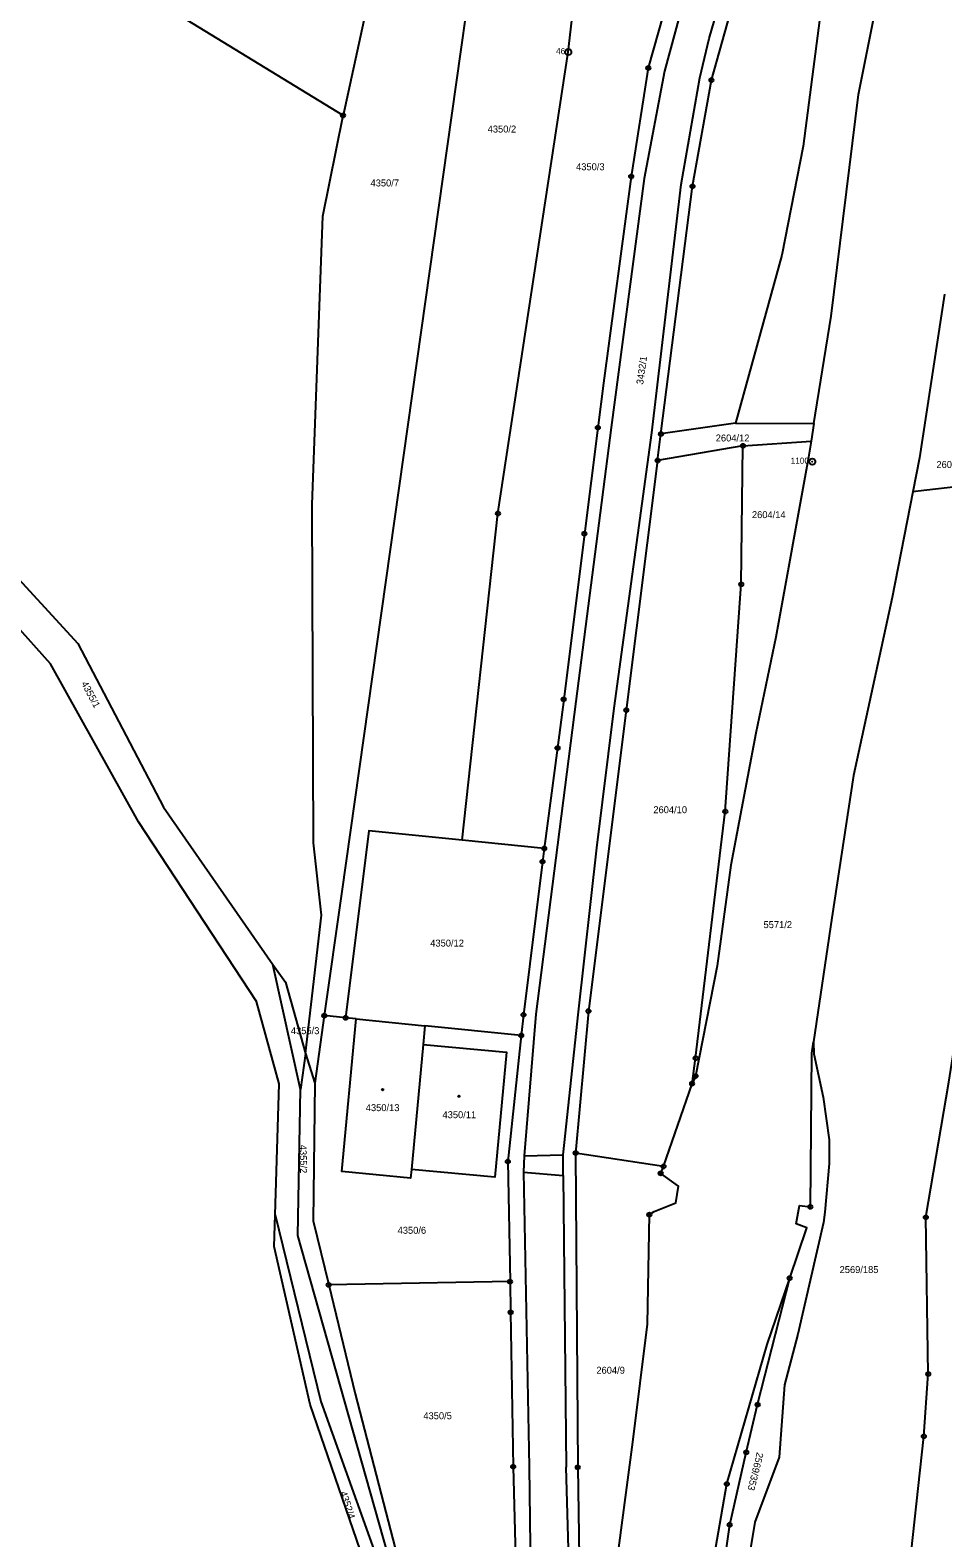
# Model space of a CAD drawing. Extents: x -733394 to -722299, y -1082822 to -1075049.
# Drawn here: x -728962.3 to -728739.7, y -1077688.1 to -1077320.2 of the extents above; entities that cross this region are included whole.
import ezdxf

# ---------------------------------------------------------------- set-up
doc = ezdxf.new("R2010")
doc.units = 0
for name, color, linetype in [('Hranice parcel', 7, 'Continuous'), ('Parcelní čísla', 7, 'Continuous'), ('Vnitřní kresba', 7, 'Continuous'), ('Značky bodu BP', 7, 'Continuous'), ('Značky budov', 7, 'Continuous')]:
    doc.layers.add(name, color=color, linetype=linetype)

msp = doc.modelspace()

# ---------------------------------------------------------------- linework, layer by layer
at = {"layer": 'Hranice parcel'}
for p, q in [((-728809.26, -1077425.22), (-728808.43, -1077418.72)), ((-728790.26, -1077416.09), (-728808.43, -1077418.72)), ((-728790.26, -1077416.09), (-728771.13, -1077416.22)), ((-728771.13, -1077416.22), (-728771.81, -1077420.52)), ((-728788.43, -1077421.63), (-728809.26, -1077425.22)), ((-728788.43, -1077421.63), (-728771.81, -1077420.52)), ((-728836.91, -1077519.91), (-728856.93, -1077517.9)), ((-728903.09, -1077548.2), (-728900.05, -1077552.56)), ((-728896.41, -1077578.72), (-728903.09, -1077548.2)), ((-728900.05, -1077552.56), (-728895.17, -1077569.95)), ((-728890.57, -1077560.7), (-728892.9, -1077577.2)), ((-728885.36, -1077561.23), (-728890.57, -1077560.7)), ((-728882.82, -1077561.49), (-728885.36, -1077561.23)), ((-728882.82, -1077561.49), (-728866.03, -1077563.18)), ((-728866.03, -1077563.18), (-728866.45, -1077567.72)), ((-728842.51, -1077565.56), (-728866.03, -1077563.18)), ((-728895.17, -1077569.95), (-728896.41, -1077578.72)), ((-728895.17, -1077569.95), (-728892.9, -1077577.2)), ((-728866.45, -1077567.72), (-728869.3, -1077598.22)), ((-728807.82, -1077597.51), (-728800.84, -1077577.33)), ((-728807.82, -1077597.51), (-728829.25, -1077594.25)), ((-728845.25, -1077625.61), (-728889.49, -1077626.4))]:
    msp.add_line(p, q, dxfattribs=at)
for points in [[(-728771.13, -1077416.22), (-728766.94, -1077389.95), (-728760.27, -1077335.92), (-728751.24, -1077290.69), (-728741.53, -1077248.13), (-728736.75, -1077208.25), (-728731.11, -1077165.28), (-728726.22, -1077132.9), (-728717.73, -1077078.26), (-728716.64, -1077071.05)], [(-728739.7, -1077130.66), (-728745.09, -1077168.42), (-728756.24, -1077232.77), (-728759.44, -1077249.71), (-728768.62, -1077308.96), (-728773.7, -1077348.51), (-728778.94, -1077375.08), (-728790.26, -1077416.09)], [(-728808.43, -1077418.72), (-728800.73, -1077358.3), (-728796.13, -1077332.4), (-728766.01, -1077225.07), (-728743.09, -1077142.83)], [(-728840.39, -1077151.92), (-728875.84, -1077294.57), (-728886, -1077341)], [(-728833.33, -1077155.71), (-728844.38, -1077233.92), (-728858.38, -1077332.94), (-728872.37, -1077431.95), (-728886.37, -1077530.97), (-728890.57, -1077560.7)], [(-728770.35, -1077182.54), (-728779.46, -1077215.43), (-728781.15, -1077220.87), (-728786.49, -1077240.22), (-728794.35, -1077268.37), (-728811.52, -1077329.4), (-728815.69, -1077355.89), (-728822.49, -1077406.3), (-728823.83, -1077417.22), (-728827.1, -1077443.09), (-728832.16, -1077483.52), (-728833.66, -1077495.36), (-728836.91, -1077519.91)], [(-728856.93, -1077517.9), (-728848.2, -1077438.16), (-728831.06, -1077325.55), (-728822.26, -1077249.46), (-728811.42, -1077199.88)], [(-728886, -1077341), (-729007.12, -1077266.87), (-729111.54, -1077202.99)], [(-729169.75, -1077320.43), (-729143.27, -1077329.47), (-729121.67, -1077338.21), (-729091.5, -1077354.13), (-729009.78, -1077417.28), (-728969.68, -1077449.18), (-728950.69, -1077469.86), (-728929.81, -1077509.82), (-728903.09, -1077548.2)], [(-728902.53, -1077609.33), (-728901.6, -1077577.38), (-728907.12, -1077557.27), (-728935.93, -1077513.39), (-728957.38, -1077474.84), (-728975.15, -1077454.95), (-729014.91, -1077424.22), (-729097.62, -1077362.7), (-729126.59, -1077347.91), (-729144.81, -1077340.2), (-729170.84, -1077331.22), (-729184.63, -1077330.81)], [(-728895.17, -1077569.95), (-728891.26, -1077536.19), (-728893.19, -1077518.52), (-728893.51, -1077435.98), (-728890.94, -1077365.55), (-728886, -1077341)], [(-728739.22, -1077384.64), (-728745.32, -1077424.56), (-728746.96, -1077432.88)], [(-728771.81, -1077420.52), (-728772.5, -1077424.85), (-728780.4, -1077468.33), (-728785.26, -1077491.74), (-728791.38, -1077523.95), (-728794.69, -1077548.55), (-728800.01, -1077575.46), (-728800.84, -1077577.33)], [(-728800.84, -1077577.33), (-728799.97, -1077571.09), (-728792.73, -1077510.89), (-728788.85, -1077455.42), (-728788.43, -1077421.63)], [(-728809.26, -1077425.22), (-728816.9, -1077486.15), (-728826.12, -1077559.6), (-728829.25, -1077594.25)], [(-728760.94, -1077798.26), (-728758.47, -1077774.39), (-728748.28, -1077699.99), (-728744.29, -1077663.39), (-728743.22, -1077648.14), (-728743.81, -1077609.92), (-728738.22, -1077576.92), (-728732.94, -1077543.42), (-728729.65, -1077512.59), (-728724.4, -1077459.57), (-728723.61, -1077430.2)], [(-728723.61, -1077430.2), (-728744.27, -1077432.57), (-728746.96, -1077432.88)], [(-728746.96, -1077432.88), (-728752.05, -1077458.68), (-728761.5, -1077502.06), (-728766.73, -1077536.81), (-728771.21, -1077567.11)], [(-728856.93, -1077517.9), (-728879.69, -1077515.61), (-728885.36, -1077561.23)], [(-728836.91, -1077519.91), (-728837.34, -1077523.13), (-728841.97, -1077560.51), (-728842.51, -1077565.56)], [(-728869.3, -1077598.22), (-728869.5, -1077600.35), (-728886.29, -1077598.77), (-728882.82, -1077561.49)], [(-728842.51, -1077565.56), (-728845.79, -1077596.31), (-728845.25, -1077625.61)], [(-728866.45, -1077567.72), (-728846.12, -1077569.62), (-728848.97, -1077600.16), (-728869.3, -1077598.22)], [(-728771.21, -1077567.11), (-728771.13, -1077570.06), (-728768.82, -1077580.56), (-728767.37, -1077591.01), (-728767.38, -1077596.82), (-728768.44, -1077608.63), (-728768.79, -1077611.18), (-728775.07, -1077638.45), (-728778.28, -1077650.84), (-728779.59, -1077668.45), (-728785.52, -1077684.36), (-728791.19, -1077718.78), (-728795.89, -1077744.35), (-728800.58, -1077769.07), (-728804.43, -1077786.43), (-728807.22, -1077798.06)], [(-728777.03, -1077624.77), (-728772.83, -1077612.45), (-728775.48, -1077611.55), (-728774.61, -1077607), (-728771.99, -1077607.37), (-728771.62, -1077569.87), (-728771.21, -1077567.11)], [(-728892.9, -1077577.2), (-728893.28, -1077610.8), (-728889.49, -1077626.4)], [(-728874.07, -1077695.51), (-728897.05, -1077614.37), (-728896.41, -1077578.72)], [(-728829.25, -1077594.25), (-728828.74, -1077670.96), (-728828.42, -1077692.92)], [(-728827.83, -1077732.77), (-728819.57, -1077697.38), (-728815.26, -1077664.83), (-728811.68, -1077635.99), (-728811.26, -1077609.26), (-728810.07, -1077608.54), (-728804.83, -1077606.4), (-728804.12, -1077602.29), (-728808.5, -1077599.2), (-728807.82, -1077597.51)], [(-728880.03, -1077696.27), (-728893.99, -1077655.59), (-728902.82, -1077617.02), (-728902.53, -1077609.33)], [(-728902.53, -1077609.33), (-728891.39, -1077654.88), (-728876.77, -1077695.82)], [(-728814.88, -1077798.03), (-728814.33, -1077792.96), (-728808.25, -1077762.29), (-728802.9, -1077730.75), (-728797.37, -1077703.98), (-728792.35, -1077674.99), (-728782.55, -1077640.93), (-728777.03, -1077624.77)], [(-728810.82, -1077798.05), (-728809.34, -1077785), (-728801.77, -1077745.16), (-728798.7, -1077729.25), (-728795.56, -1077711.81), (-728794.62, -1077706.08), (-728791.66, -1077684.97), (-728787.63, -1077667.29), (-728784.84, -1077655.63), (-728777.03, -1077624.77)], [(-728889.49, -1077626.4), (-728883, -1077653.03), (-728872.1, -1077695.08), (-728872.02, -1077695.29)], [(-728845.25, -1077625.61), (-728845.11, -1077633.11), (-728844.48, -1077670.79), (-728843.88, -1077692.73)]]:
    msp.add_lwpolyline(points, dxfattribs=at)
at = {"layer": 'Vnitřní kresba'}
for p, q in [((-728777.97, -1077221.75), (-728807.6, -1077330.16)), ((-728796.64, -1077322.25), (-728768.51, -1077224.38)), ((-728798.98, -1077331.84), (-728796.64, -1077322.25)), ((-728807.6, -1077330.16), (-728812.53, -1077356.4)), ((-728803.54, -1077357.85), (-728798.98, -1077331.84)), ((-728812.53, -1077356.4), (-728820.57, -1077417.14)), ((-728810.62, -1077418.44), (-728803.54, -1077357.85)), ((-728820.57, -1077417.14), (-728829.22, -1077484.03)), ((-728819.82, -1077485.65), (-728810.62, -1077418.44)), ((-728829.22, -1077484.03), (-728838.98, -1077560.34)), ((-728824.05, -1077519.71), (-728819.82, -1077485.65)), ((-728828.51, -1077559.74), (-728824.05, -1077519.71)), ((-728838.98, -1077560.34), (-728841.8, -1077594.95)), ((-728832.29, -1077594.65), (-728828.51, -1077559.74)), ((-728841.8, -1077594.95), (-728841.98, -1077598.87)), ((-728841.8, -1077594.95), (-728832.29, -1077594.65)), ((-728832.33, -1077599.69), (-728832.29, -1077594.65)), ((-728841.98, -1077598.87), (-728840.58, -1077670.83)), ((-728841.98, -1077598.87), (-728832.33, -1077599.69)), ((-728832.33, -1077599.69), (-728831.58, -1077670.93)), ((-728840.58, -1077670.83), (-728840.02, -1077715.98)), ((-728830.25, -1077716.1), (-728831.58, -1077670.93))]:
    msp.add_line(p, q, dxfattribs=at)
at = {"layer": 'Značky bodu BP'}
for centre, radius in [((-728831.06, -1077325.55), 0.75), ((-728831.06, -1077325.55), 0.03), ((-728811.52, -1077329.4), 0.5), ((-728811.52, -1077329.4), 0.0303), ((-728796.13, -1077332.4), 0.5), ((-728796.13, -1077332.4), 0.0303), ((-728886, -1077341), 0.5), ((-728886, -1077341), 0.0303), ((-728815.69, -1077355.89), 0.5), ((-728815.69, -1077355.89), 0.0303), ((-728800.73, -1077358.3), 0.5), ((-728800.73, -1077358.3), 0.0303), ((-728823.83, -1077417.22), 0.5), ((-728823.83, -1077417.22), 0.0303), ((-728808.43, -1077418.72), 0.5), ((-728808.43, -1077418.72), 0.0303), ((-728788.43, -1077421.63), 0.5), ((-728788.43, -1077421.63), 0.0303), ((-728809.26, -1077425.22), 0.5), ((-728809.26, -1077425.22), 0.0303), ((-728771.53, -1077425.51), 0.75), ((-728771.53, -1077425.51), 0.03), ((-728848.2, -1077438.16), 0.5), ((-728848.2, -1077438.16), 0.0303), ((-728827.1, -1077443.09), 0.5), ((-728827.1, -1077443.09), 0.0303), ((-728788.85, -1077455.42), 0.5), ((-728788.85, -1077455.42), 0.0303), ((-728832.16, -1077483.52), 0.5), ((-728832.16, -1077483.52), 0.0303), ((-728816.9, -1077486.15), 0.5), ((-728816.9, -1077486.15), 0.0303), ((-728833.66, -1077495.36), 0.5), ((-728833.66, -1077495.36), 0.0303), ((-728792.73, -1077510.89), 0.5), ((-728792.73, -1077510.89), 0.0303), ((-728836.91, -1077519.91), 0.5), ((-728836.91, -1077519.91), 0.0303), ((-728837.34, -1077523.13), 0.5), ((-728837.34, -1077523.13), 0.0303), ((-728826.12, -1077559.6), 0.5), ((-728890.57, -1077560.7), 0.5), ((-728890.57, -1077560.7), 0.0303), ((-728885.36, -1077561.23), 0.5), ((-728885.36, -1077561.23), 0.0303), ((-728841.97, -1077560.51), 0.5), ((-728841.97, -1077560.51), 0.0303), ((-728826.12, -1077559.6), 0.0303), ((-728842.51, -1077565.56), 0.5), ((-728842.51, -1077565.56), 0.0303), ((-728799.97, -1077571.09), 0.5), ((-728799.97, -1077571.09), 0.0303), ((-728800.84, -1077577.33), 0.5), ((-728800.84, -1077577.33), 0.0303), ((-728800.01, -1077575.46), 0.5), ((-728800.01, -1077575.46), 0.0303), ((-728845.79, -1077596.31), 0.5), ((-728829.25, -1077594.25), 0.5), ((-728829.25, -1077594.25), 0.0303), ((-728845.79, -1077596.31), 0.0303), ((-728808.5, -1077599.2), 0.5), ((-728808.5, -1077599.2), 0.0303), ((-728807.82, -1077597.51), 0.5), ((-728807.82, -1077597.51), 0.0303), ((-728771.99, -1077607.37), 0.5), ((-728811.26, -1077609.26), 0.5), ((-728811.26, -1077609.26), 0.0303), ((-728771.99, -1077607.37), 0.0303), ((-728743.81, -1077609.92), 0.5), ((-728743.81, -1077609.92), 0.0303), ((-728845.25, -1077625.61), 0.5), ((-728777.03, -1077624.77), 0.5), ((-728777.03, -1077624.77), 0.0303), ((-728889.49, -1077626.4), 0.5), ((-728889.49, -1077626.4), 0.0303), ((-728845.25, -1077625.61), 0.0303), ((-728845.11, -1077633.11), 0.5), ((-728845.11, -1077633.11), 0.0303), ((-728743.22, -1077648.14), 0.5), ((-728743.22, -1077648.14), 0.0303), ((-728784.84, -1077655.63), 0.5), ((-728784.84, -1077655.63), 0.0303), ((-728744.29, -1077663.39), 0.5), ((-728744.29, -1077663.39), 0.0303), ((-728787.63, -1077667.29), 0.5), ((-728787.63, -1077667.29), 0.0303), ((-728844.48, -1077670.79), 0.5), ((-728844.48, -1077670.79), 0.0303), ((-728828.74, -1077670.96), 0.5), ((-728828.74, -1077670.96), 0.0303), ((-728792.35, -1077674.99), 0.5), ((-728792.35, -1077674.99), 0.0303), ((-728791.66, -1077684.97), 0.5), ((-728791.66, -1077684.97), 0.0303)]:
    msp.add_circle(centre, radius, dxfattribs=at)
at = {"layer": 'Značky budov'}
for centre in [(-728876.32, -1077578.77), (-728857.73, -1077580.36)]:
    msp.add_circle(centre, 0.175, dxfattribs=at)

# ---------------------------------------------------------------- texts
at = {"layer": 'Parcelní čísla'}
for s, p in [('4350/2', (-728850.71, -1077345.17)), ('4350/3', (-728829.14, -1077354.37)), ('4350/7', (-728879.29, -1077358.33)), ('2604/12', (-728795.07, -1077420.57)), ('2604/3', (-728741.23, -1077427.04)), ('2604/14', (-728786.24, -1077439.28)), ('2604/10', (-728810.29, -1077511.29)), ('5571/2', (-728783.41, -1077539.34)), ('4350/12', (-728864.72, -1077543.84)), ('4355/3', (-728898.72, -1077565.22)), ('4350/13', (-728880.45, -1077584.01)), ('4350/11', (-728861.73, -1077585.73)), ('4350/6', (-728872.68, -1077613.94)), ('2569/185', (-728764.85, -1077623.53)), ('2604/9', (-728824.19, -1077648.1)), ('4350/5', (-728866.4, -1077659.2))]:
    msp.add_text(s, height=1.7, dxfattribs=at).set_placement(p)
for s, rotation, p in [('3432/1', 82, (-728812.78, -1077406.76)), ('4355/1', 298, (-728949.92, -1077479.65)), ('4355/2', 271, (-728896.58, -1077592.24)), ('2569/353', 256, (-728785.03, -1077667.16)), ('4352/4', 288, (-728886.75, -1077677.09))]:
    msp.add_text(s, height=1.7, rotation=rotation, dxfattribs=at).set_placement(p)
at = {"layer": 'Značky bodu BP'}
for s, p in [('46', (-728834.02, -1077326.05)), ('1100', (-728776.78, -1077426.01))]:
    msp.add_text(s, height=1.5, dxfattribs=at).set_placement(p)

doc.saveas('drawing.dxf')
